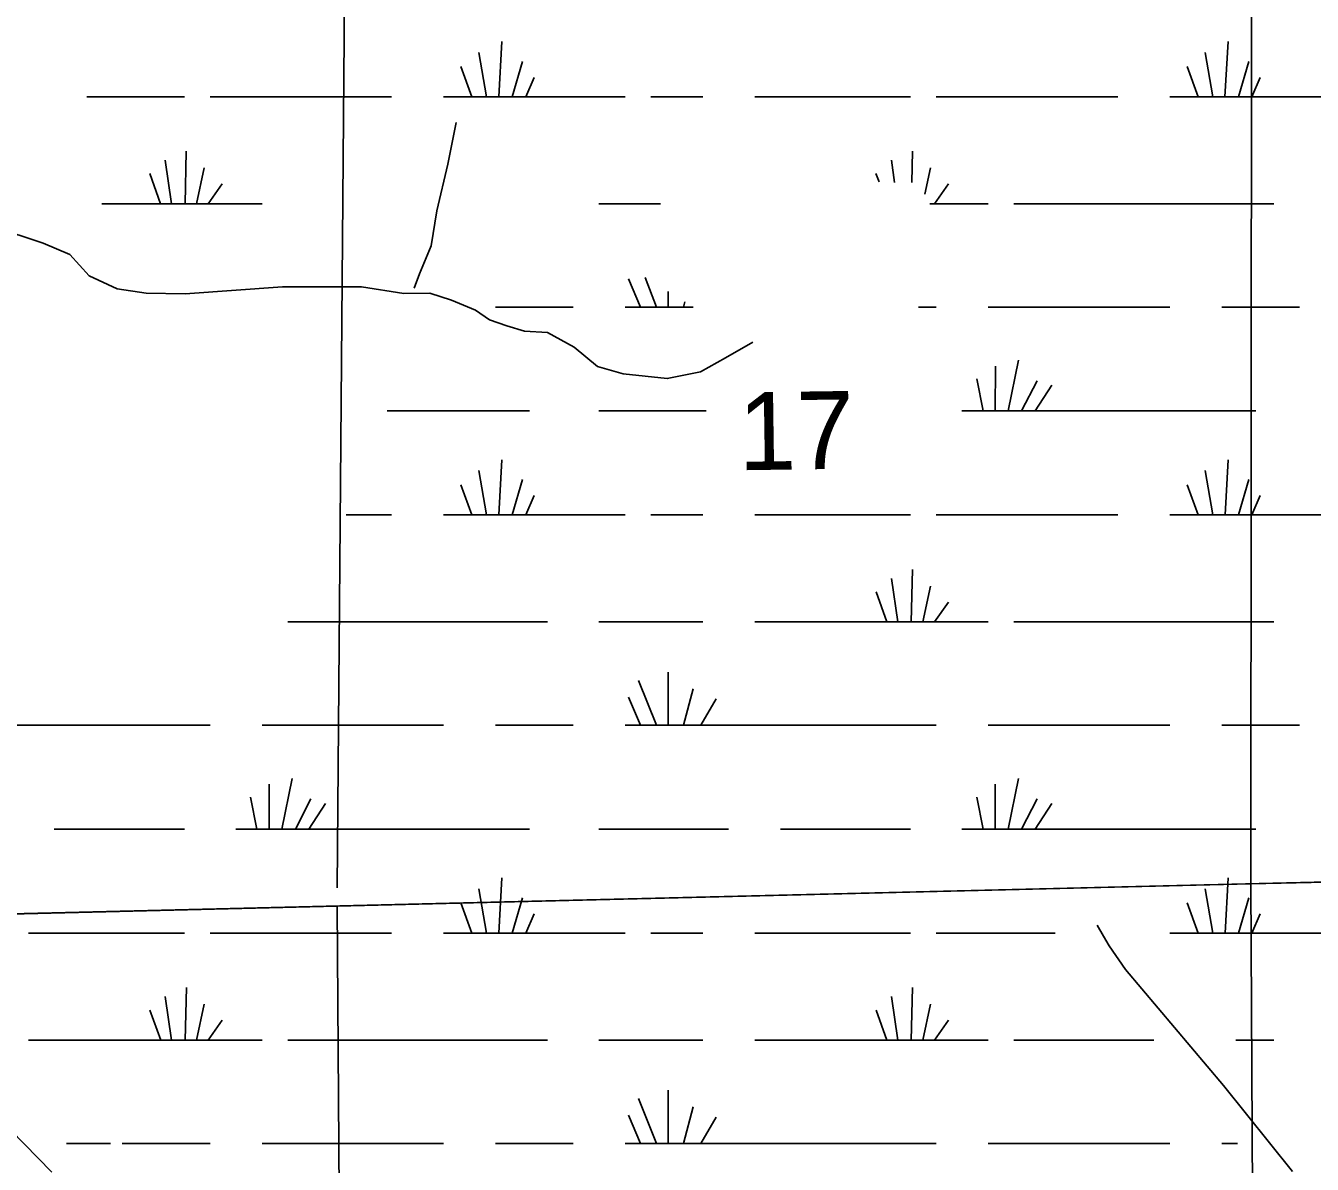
# Model space of a CAD drawing. Extents: x 2480962 to 2688785, y 277103 to 599240.
# Drawn here: x 2583671 to 2591113, y 512018 to 518607 of the extents above; entities that cross this region are included whole.
import ezdxf

# ---------------------------------------------------------------- set-up
doc = ezdxf.new("R2010")
doc.units = 0
for name, color, linetype in [('Local Roads Improved', 7, 'Continuous'), ('National Forest', 7, 'Continuous'), ('Section Lines', 7, 'Continuous'), ('Section Numbers', 7, 'Continuous'), ('Swamps', 7, 'Continuous'), ('Uninventoried Roads and Features', 7, 'Continuous')]:
    doc.layers.add(name, color=color, linetype=linetype)

msp = doc.modelspace()

# ---------------------------------------------------------------- linework, layer by layer
at = {"layer": 'Local Roads Improved'}
msp.add_line((2583432.225, 512371.562), (2583821.83, 511971.725), dxfattribs=at)
msp.add_lwpolyline([(2591000.006, 511976.119), (2590599.12, 512474.33), (2590033.709, 513146.335), (2589938.702, 513283.053), (2589906.26, 513338.667), (2589869.184, 513401.233)], dxfattribs=at)
at = {"layer": 'National Forest'}
msp.add_line((2599077.417, 513844.57), (2564631.794, 513006.26), dxfattribs=at)
at = {"layer": 'Section Lines'}
for p, q in [((2590762.203, 518981.44), (2590758.463, 513640.638)), ((2585471.93, 513618.208), (2585515.542, 518903.234)), ((2590758.829, 513640.647), (2596210.704, 513773.713)), ((2585472.67, 513511.625), (2590758.829, 513640.647)), ((2590758.829, 513640.647), (2590785.104, 508396.38)), ((2580551.845, 513391.521), (2585472.67, 513511.625)), ((2585509.169, 508255.551), (2585472.67, 513511.625))]:
    msp.add_line(p, q, dxfattribs=at)
at = {"layer": 'Swamps'}
msp.add_line((2590758.829, 513640.647), (2590785.104, 508396.38), dxfattribs=at)
for points in [[(2586425.864, 518515.179), (2586407.368, 518195.992)], [(2590627.36, 518515.18), (2590608.614, 518195.993)], [(2586292.365, 518452.083), (2586336.868, 518195.991)], [(2586544.615, 518400.119), (2586485.368, 518195.994)], [(2590493.611, 518452.084), (2590538.114, 518195.992)], [(2590746.111, 518400.119), (2590686.614, 518195.994)], [(2586188.366, 518370.425), (2586251.618, 518195.99)], [(2586611.616, 518307.338), (2586563.368, 518195.995)], [(2590389.612, 518370.427), (2590452.864, 518195.991)], [(2590812.862, 518307.34), (2590764.614, 518195.996)], [(2584024.62, 518195.987), (2584588.869, 518195.996)], [(2584737.119, 518195.998), (2585787.618, 518196.014)], [(2586088.118, 518195.988), (2586251.618, 518195.99)], [(2586251.618, 518195.99), (2586336.868, 518195.991)], [(2586336.868, 518195.991), (2586407.368, 518195.992)], [(2586407.368, 518195.992), (2586485.368, 518195.994)], [(2586485.368, 518195.994), (2586563.368, 518195.995)], [(2586563.368, 518195.995), (2587138.617, 518196.004)], [(2587286.867, 518196.006), (2587587.617, 518196.01)], [(2587888.116, 518195.983), (2588790.116, 518195.997)], [(2588938.615, 518195.999), (2589988.865, 518195.984)], [(2590289.614, 518195.988), (2590452.864, 518195.991)], [(2590452.864, 518195.991), (2590538.114, 518195.992)], [(2590538.114, 518195.992), (2590608.614, 518195.993)], [(2590608.614, 518195.993), (2590686.614, 518195.994)], [(2590686.614, 518195.994), (2590764.614, 518195.996)], [(2590764.614, 518195.996), (2591339.863, 518196.004)], [(2584599.873, 517880.528), (2584592.377, 517576.185)], [(2588801.119, 517880.53), (2588797.621, 517698.656)], [(2584477.374, 517828.558), (2584514.627, 517576.184)], [(2588678.87, 517828.559), (2588697.371, 517698.654)], [(2584388.375, 517750.619), (2584451.377, 517576.183)], [(2584703.874, 517784.03), (2584659.377, 517576.186)], [(2588589.621, 517750.62), (2588608.371, 517702.371)], [(2588905.12, 517784.032), (2588871.872, 517631.875)], [(2584807.875, 517691.251), (2584726.127, 517576.187)], [(2589009.121, 517691.252), (2588927.373, 517576.189)], [(2584110.127, 517576.21), (2584451.377, 517576.183)], [(2584451.377, 517576.183), (2584514.627, 517576.184)], [(2584514.627, 517576.184), (2584592.377, 517576.185)], [(2584592.377, 517576.185), (2584659.377, 517576.186)], [(2584659.377, 517576.186), (2584726.127, 517576.187)], [(2584726.127, 517576.187), (2585037.876, 517576.192)], [(2586986.374, 517576.191), (2587342.624, 517576.196)], [(2588901.373, 517576.189), (2588927.373, 517576.189)], [(2588927.373, 517576.189), (2589239.122, 517576.194)], [(2589387.622, 517576.196), (2590890.871, 517576.188)], [(2587157.129, 517141.945), (2587227.631, 516978.665)], [(2587253.629, 517149.384), (2587320.381, 516978.667)], [(2587387.13, 517067.73), (2587387.131, 516978.668)], [(2586388.882, 516978.653), (2586837.882, 516978.66)], [(2587138.631, 516978.664), (2587227.631, 516978.665)], [(2587227.631, 516978.665), (2587320.381, 516978.667)], [(2587320.381, 516978.667), (2587387.131, 516978.668)], [(2587387.131, 516978.668), (2587476.381, 516978.669)], [(2587483.631, 517008.356), (2587476.381, 516978.669)], [(2587476.381, 516978.669), (2587531.881, 516978.67)], [(2588834.63, 516978.659), (2588938.63, 516978.66)], [(2589239.129, 516978.665), (2590289.628, 516978.649)], [(2590590.128, 516978.654), (2591039.127, 516978.66)], [(2589413.633, 516670.606), (2589354.136, 516377.419)], [(2589280.133, 516637.198), (2589279.886, 516377.418)], [(2589172.384, 516562.978), (2589209.386, 516377.417)], [(2589521.134, 516551.858), (2589432.136, 516377.42)], [(2589606.634, 516525.859), (2589510.136, 516377.421)], [(2585761.64, 516377.426), (2586585.639, 516377.408)], [(2586986.388, 516377.414), (2587606.849, 516377.423)], [(2589087.136, 516377.415), (2589209.386, 516377.417)], [(2589209.386, 516377.417), (2589279.886, 516377.418)], [(2589279.886, 516377.418), (2589354.136, 516377.419)], [(2589354.136, 516377.419), (2589432.136, 516377.42)], [(2589432.136, 516377.42), (2589510.136, 516377.421)], [(2589510.136, 516377.421), (2590786.885, 516377.409)], [(2586425.892, 516095.344), (2586407.396, 515776.157)], [(2590627.138, 516095.345), (2590608.642, 515776.158)], [(2586292.393, 516032.249), (2586336.896, 515776.156)], [(2590493.639, 516032.25), (2590538.142, 515776.157)], [(2586188.394, 515950.59), (2586251.396, 515776.155)], [(2586544.644, 515980.284), (2586485.396, 515776.159)], [(2590389.64, 515950.592), (2590452.892, 515776.156)], [(2590746.139, 515980.285), (2590686.642, 515776.16)], [(2586611.395, 515887.504), (2586563.146, 515776.16)], [(2590812.89, 515887.505), (2590764.642, 515776.161)], [(2585524.147, 515776.175), (2585787.647, 515776.179)], [(2586088.146, 515776.153), (2586251.396, 515776.155)], [(2586251.396, 515776.155), (2586336.896, 515776.156)], [(2586336.896, 515776.156), (2586407.396, 515776.157)], [(2586407.396, 515776.157), (2586485.396, 515776.159)], [(2586485.396, 515776.159), (2586563.146, 515776.16)], [(2586563.146, 515776.16), (2587138.395, 515776.169)], [(2587286.895, 515776.171), (2587587.645, 515776.175)], [(2587888.144, 515776.149), (2588790.144, 515776.163)], [(2588938.643, 515776.165), (2589988.892, 515776.149)], [(2590289.392, 515776.154), (2590452.892, 515776.156)], [(2590452.892, 515776.156), (2590538.142, 515776.157)], [(2590538.142, 515776.157), (2590608.642, 515776.158)], [(2590608.642, 515776.158), (2590686.642, 515776.16)], [(2590686.642, 515776.16), (2590764.642, 515776.161)], [(2590764.642, 515776.161), (2591339.891, 515776.17)], [(2588678.648, 515408.724), (2588715.901, 515156.351)], [(2588801.147, 515460.695), (2588793.901, 515156.352)], [(2588589.649, 515330.786), (2588652.651, 515156.35)], [(2588905.148, 515364.197), (2588860.651, 515156.353)], [(2589009.149, 515271.418), (2588927.401, 515156.354)], [(2585186.405, 515156.36), (2586689.403, 515156.351)], [(2586986.403, 515156.356), (2587587.652, 515156.365)], [(2587888.152, 515156.369), (2588652.651, 515156.35)], [(2588652.651, 515156.35), (2588715.901, 515156.351)], [(2588715.901, 515156.351), (2588793.901, 515156.352)], [(2588793.901, 515156.352), (2588860.651, 515156.353)], [(2588860.651, 515156.353), (2588927.401, 515156.354)], [(2588927.401, 515156.354), (2589239.15, 515156.359)], [(2589387.65, 515156.361), (2590890.648, 515156.353)], [(2587216.406, 514818.61), (2587320.409, 514558.832)], [(2587387.156, 514866.863), (2587387.159, 514558.833)], [(2587531.907, 514770.365), (2587476.159, 514558.834)], [(2587157.158, 514722.11), (2587227.659, 514558.83)], [(2587665.657, 514710.993), (2587576.409, 514558.836)], [(2583375.164, 514558.835), (2584737.162, 514558.824)], [(2585037.912, 514558.828), (2586088.161, 514558.813)], [(2586388.91, 514558.818), (2586837.91, 514558.825)], [(2587138.409, 514558.829), (2587227.659, 514558.83)], [(2587227.659, 514558.83), (2587320.409, 514558.832)], [(2587320.409, 514558.832), (2587387.159, 514558.833)], [(2587387.159, 514558.833), (2587476.159, 514558.834)], [(2587476.159, 514558.834), (2587576.409, 514558.836)], [(2587576.409, 514558.836), (2588938.657, 514558.826)], [(2589239.157, 514558.83), (2590289.406, 514558.815)], [(2590590.156, 514558.82), (2591039.155, 514558.827)], [(2585078.666, 514217.362), (2585078.669, 513957.581)], [(2585212.165, 514250.77), (2585152.919, 513957.582)], [(2589279.911, 514217.363), (2589279.914, 513957.583)], [(2589413.66, 514250.771), (2589354.164, 513957.584)], [(2584970.917, 514143.142), (2585008.169, 513957.58)], [(2589172.412, 514143.143), (2589209.414, 513957.582)], [(2585319.916, 514132.022), (2585230.919, 513957.583)], [(2585405.167, 514106.023), (2585308.668, 513957.584)], [(2589521.162, 514132.023), (2589432.164, 513957.585)], [(2589606.662, 514106.025), (2589510.164, 513957.587)], [(2583835.42, 513957.594), (2584588.669, 513957.573)], [(2584885.669, 513957.578), (2585008.169, 513957.58)], [(2585008.169, 513957.58), (2585078.669, 513957.581)], [(2585078.669, 513957.581), (2585152.919, 513957.582)], [(2585152.919, 513957.582), (2585230.919, 513957.583)], [(2585230.919, 513957.583), (2585308.668, 513957.584)], [(2585308.668, 513957.584), (2586585.417, 513957.573)], [(2586986.417, 513957.579), (2587736.166, 513957.591)], [(2588036.665, 513957.564), (2588790.165, 513957.576)], [(2589086.914, 513957.58), (2589209.414, 513957.582)], [(2589209.414, 513957.582), (2589279.914, 513957.583)], [(2589279.914, 513957.583), (2589354.164, 513957.584)], [(2589354.164, 513957.584), (2589432.164, 513957.585)], [(2589432.164, 513957.585), (2589510.164, 513957.587)], [(2589510.164, 513957.587), (2590786.912, 513957.575)], [(2586425.921, 513675.51), (2586407.424, 513356.322)], [(2590627.166, 513675.511), (2590608.669, 513356.325)], [(2586292.421, 513612.414), (2586336.924, 513356.321)], [(2586544.672, 513560.449), (2586485.174, 513356.324)], [(2590493.667, 513612.415), (2590538.169, 513356.324)], [(2590745.917, 513560.451), (2590686.669, 513356.326)], [(2586188.422, 513530.756), (2586251.424, 513356.32)], [(2590389.668, 513530.758), (2590452.92, 513356.322)], [(2586611.423, 513467.669), (2586563.174, 513356.325)], [(2590812.918, 513467.67), (2590764.669, 513356.327)], [(2583686.927, 513356.344), (2584588.676, 513356.326)], [(2584737.176, 513356.328), (2585787.425, 513356.344)], [(2586088.175, 513356.318), (2586251.424, 513356.32)], [(2586251.424, 513356.32), (2586336.924, 513356.321)], [(2586336.924, 513356.321), (2586407.424, 513356.322)], [(2586407.424, 513356.322), (2586485.174, 513356.324)], [(2586485.174, 513356.324), (2586563.174, 513356.325)], [(2586563.174, 513356.325), (2587138.423, 513356.334)], [(2587286.923, 513356.336), (2587587.673, 513356.34)], [(2587888.173, 513356.314), (2588790.172, 513356.328)], [(2588938.421, 513356.33), (2589625.171, 513356.341)], [(2590289.42, 513356.32), (2590452.92, 513356.322)], [(2590452.92, 513356.322), (2590538.169, 513356.324)], [(2590538.169, 513356.324), (2590608.669, 513356.325)], [(2590608.669, 513356.325), (2590686.669, 513356.326)], [(2590686.669, 513356.326), (2590764.669, 513356.327)], [(2590764.669, 513356.327), (2591339.919, 513356.336)], [(2584599.93, 513040.859), (2584592.434, 512736.516)], [(2588801.175, 513040.86), (2588793.679, 512736.517)], [(2584477.431, 512988.888), (2584514.434, 512736.515)], [(2588678.676, 512988.89), (2588715.929, 512736.516)], [(2584388.432, 512910.949), (2584451.434, 512736.514)], [(2584703.931, 512944.361), (2584659.184, 512736.517)], [(2588589.677, 512910.951), (2588652.679, 512736.515)], [(2588905.176, 512944.362), (2588860.679, 512736.518)], [(2584807.682, 512851.581), (2584726.183, 512736.518)], [(2589009.177, 512851.583), (2588927.429, 512736.519)], [(2583686.935, 512736.533), (2584451.434, 512736.514)], [(2584451.434, 512736.514), (2584514.434, 512736.515)], [(2584514.434, 512736.515), (2584592.434, 512736.516)], [(2584592.434, 512736.516), (2584659.184, 512736.517)], [(2584659.184, 512736.517), (2584726.183, 512736.518)], [(2584726.183, 512736.518), (2585037.933, 512736.523)], [(2585186.183, 512736.525), (2586689.431, 512736.517)], [(2586986.431, 512736.522), (2587587.68, 512736.531)], [(2587888.18, 512736.535), (2588652.679, 512736.515)], [(2588652.679, 512736.515), (2588715.929, 512736.516)], [(2588715.929, 512736.516), (2588793.679, 512736.517)], [(2588793.679, 512736.517), (2588860.679, 512736.518)], [(2588860.679, 512736.518), (2588927.429, 512736.519)], [(2588927.429, 512736.519), (2589239.178, 512736.524)], [(2589387.678, 512736.526), (2590196.677, 512736.508)], [(2590671.676, 512736.515), (2590890.676, 512736.518)], [(2587387.184, 512447.029), (2587387.187, 512138.998)], [(2587216.434, 512398.776), (2587320.437, 512138.997)], [(2587156.936, 512302.276), (2587227.687, 512138.996)], [(2587531.935, 512350.531), (2587476.187, 512138.999)], [(2587665.435, 512291.159), (2587576.437, 512139.001)], [(2583905.942, 512138.977), (2584161.941, 512138.981)], [(2584228.691, 512138.982), (2584737.191, 512138.989)], [(2585037.94, 512138.994), (2586088.189, 512138.978)], [(2586388.689, 512138.983), (2586837.938, 512138.99)], [(2587138.438, 512138.994), (2587227.687, 512138.996)], [(2587227.687, 512138.996), (2587320.437, 512138.997)], [(2587320.437, 512138.997), (2587387.187, 512138.998)], [(2587387.187, 512138.998), (2587476.187, 512138.999)], [(2587476.187, 512138.999), (2587576.437, 512139.001)], [(2587576.437, 512139.001), (2588938.435, 512138.991)], [(2589239.185, 512138.995), (2590289.434, 512138.98)], [(2590590.183, 512138.985), (2590680.838, 512138.986)]]:
    msp.add_lwpolyline(points, dxfattribs=at)
at = {"layer": 'Uninventoried Roads and Features'}
for points in [[(2586160.225, 518045.997), (2586111.862, 517805.582), (2586048.76, 517535.894), (2586016.881, 517332.512), (2585949.33, 517170.834), (2585918.512, 517087.164)], [(2583485.132, 517442.37), (2583772.636, 517348.144), (2583926.473, 517281.941), (2584037.3, 517158.834), (2584199.069, 517083.15), (2584367.328, 517059.728), (2584592.985, 517054.909), (2585156.853, 517095.945), (2585613.722, 517096.079), (2585857.531, 517056.9), (2586007.863, 517058.191), (2586134.095, 517018.424), (2586272.292, 516961.539), (2586354.568, 516905.387), (2586453.689, 516870.832), (2586556.618, 516838.288), (2586689.79, 516831.489), (2586844.077, 516745.991), (2586977.755, 516634.957), (2587127.198, 516591.826), (2587382.297, 516564.472), (2587574.163, 516603.331), (2587718.75, 516685.578), (2587876.645, 516775.832)]]:
    msp.add_lwpolyline(points, dxfattribs=at)

# ---------------------------------------------------------------- texts
at = {"layer": 'Section Numbers'}
msp.add_text('17', height=450, rotation=0.8220444, dxfattribs=at).set_placement((2587795.819, 516034.077))

doc.saveas('drawing.dxf')
